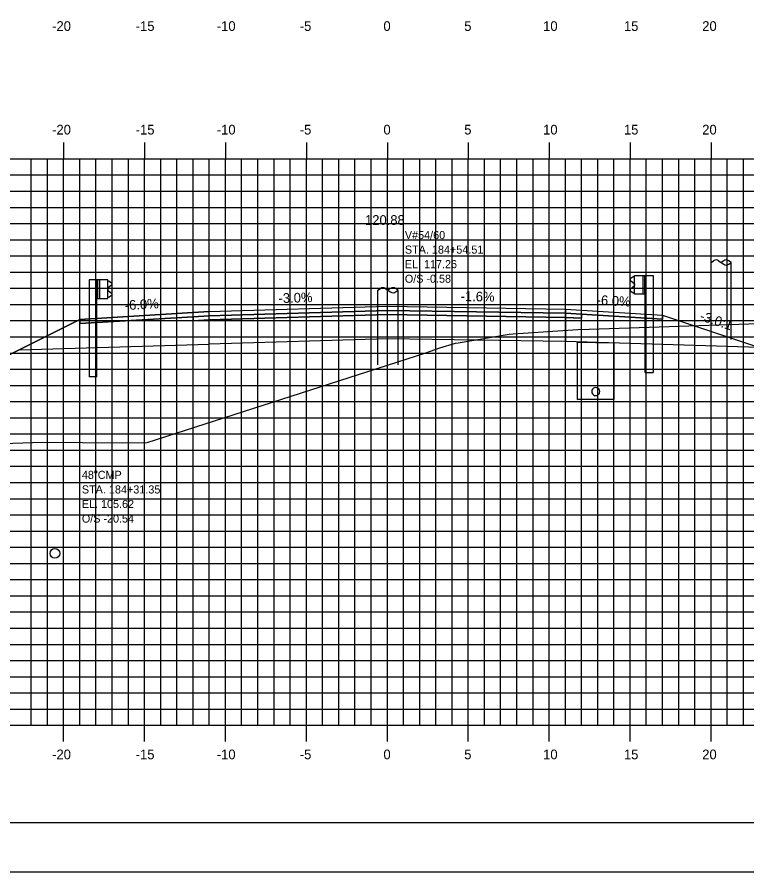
# Model space of a CAD drawing. Extents: x 850598 to 870284, y 366541 to 366651.
# Drawn here: x 860385.3 to 860430.4, y 366541.2 to 366594 of the extents above; entities that cross this region are included whole.
import ezdxf

# ---------------------------------------------------------------- set-up
doc = ezdxf.new("R2010")
doc.units = 0
for name, color, linetype in [('ANNOTATION', 7, 'Continuous'), ('BORDER', 7, 'Continuous'), ('D_Drainage_Underdrain', 7, 'Continuous'), ('D_Drainage_Underdrain_06in', 7, 'Continuous'), ('D_Guardrail_Beam_Lt', 7, 'Continuous'), ('D_Guardrail_Beam_Rt', 7, 'Continuous'), ('D_Roadway_Centerline', 7, 'Continuous'), ('D_Roadway_Centerline_Text', 7, 'Continuous'), ('D_Roadway_Edge_Shoulder', 7, 'Continuous'), ('D_Roadway_Edge_TW', 7, 'Continuous'), ('D_Roadway_Pavement', 7, 'Continuous'), ('D_Roadway_SlopeLines', 7, 'Continuous'), ('D_Roadway_SubGrade', 7, 'Continuous'), ('D_Text_Monospaced', 7, 'Continuous'), ('D_Utilities_Pole_Joint', 7, 'Continuous'), ('H_V ANNOTATION', 7, 'Continuous'), ('MAJOR', 7, 'Continuous'), ('MINOR', 7, 'Continuous'), ('PLOT BOUNDARY', 7, 'Continuous'), ('S_Drainage_Invert', 7, 'Continuous'), ('S_Roadway_Centerline', 7, 'Continuous'), ('S_Utilities_Pole_Joint', 7, 'Continuous')]:
    doc.layers.add(name, color=color, linetype=linetype)

msp = doc.modelspace()

# ---------------------------------------------------------------- linework, layer by layer
at = {"layer": 'BORDER'}
msp.add_line((860363.185, 366544.225), (860523.185, 366544.225), dxfattribs=at)
at = {"layer": 'D_Drainage_Underdrain'}
msp.add_lwpolyline([(860422.185, 366573.846), (860422.185, 366570.346), (860419.935, 366570.346), (860419.935, 366573.891)], close=True, dxfattribs=at)
at = {"layer": 'D_Drainage_Underdrain_06in'}
msp.add_lwpolyline([(860421.06, 366571.096), (860420.983, 366571.083), (860420.913, 366571.048), (860420.858, 366570.993), (860420.822, 366570.923), (860420.81, 366570.846), (860420.822, 366570.768), (860420.858, 366570.699), (860420.913, 366570.643), (860420.983, 366570.608), (860421.06, 366570.596), (860421.137, 366570.608), (860421.207, 366570.643), (860421.262, 366570.699), (860421.298, 366570.768), (860421.31, 366570.846), (860421.298, 366570.923), (860421.262, 366570.993), (860421.207, 366571.048), (860421.137, 366571.083)], close=True, dxfattribs=at)
at = {"layer": 'D_Guardrail_Beam_Lt'}
for p, q in [((860389.756, 366577.753), (860389.756, 366571.753)), ((860390.227, 366577.753), (860389.756, 366577.753)), ((860390.914, 366577.753), (860390.227, 366577.753)), ((860390.227, 366577.753), (860390.227, 366576.586)), ((860390.289, 366577.753), (860390.289, 366576.586)), ((860390.393, 366577.753), (860390.393, 366576.586)), ((860390.914, 366576.586), (860390.914, 366577.753)), ((860390.914, 366577.678), (860390.987, 366577.666)), ((860391.004, 366577.659), (860391.148, 366577.559)), ((860390.919, 366577.215), (860390.919, 366577.124)), ((860391.148, 366577.416), (860390.952, 366577.279)), ((860390.227, 366576.586), (860390.914, 366576.586)), ((860390.247, 366571.753), (860390.247, 366576.586)), ((860390.987, 366576.674), (860390.914, 366576.661)), ((860390.952, 366577.06), (860391.148, 366576.923)), ((860391.148, 366576.78), (860391.004, 366576.68)), ((860390.247, 366571.753), (860389.756, 366571.753))]:
    msp.add_line(p, q, dxfattribs=at)
for centre, major_axis, start_param, end_param in [((860390.98, 366577.625), (0.0417, 0), 0.959931, 1.396263), ((860390.997, 366577.215), (-0.0789, 0), 5.323254, 6.283185), ((860390.997, 366577.124), (-0.0789, 0), 6.283185, 7.243116), ((860391.097, 366577.487), (0.0877, 0), 5.323254, 7.243116), ((860390.98, 366576.714), (0.0417, 0), 4.886922, 5.323254), ((860391.097, 366576.852), (0.0877, 0), 5.323254, 7.243116)]:
    msp.add_ellipse(centre, major_axis=major_axis, ratio=0.995501, start_param=start_param, end_param=end_param, dxfattribs=at)
at = {"layer": 'D_Guardrail_Beam_Rt'}
for p, q in [((860423.366, 366577.927), (860423.222, 366577.827)), ((860423.222, 366577.684), (860423.418, 366577.548)), ((860423.456, 366577.947), (860423.382, 366577.934)), ((860423.456, 366578.021), (860424.143, 366578.021)), ((860423.456, 366576.855), (860423.456, 366578.021)), ((860423.977, 366578.021), (860423.977, 366576.855)), ((860424.081, 366578.021), (860424.081, 366576.855)), ((860424.143, 366578.021), (860424.614, 366578.021)), ((860424.143, 366578.021), (860424.143, 366576.855)), ((860424.614, 366578.021), (860424.614, 366572.021)), ((860423.418, 366577.328), (860423.222, 366577.192)), ((860423.451, 366577.484), (860423.451, 366577.393)), ((860423.222, 366577.049), (860423.366, 366576.949)), ((860423.382, 366576.942), (860423.456, 366576.929)), ((860424.143, 366576.855), (860423.456, 366576.855)), ((860424.122, 366572.021), (860424.122, 366576.855)), ((860424.122, 366572.021), (860424.614, 366572.021))]:
    msp.add_line(p, q, dxfattribs=at)
for centre, major_axis, start_param, end_param in [((860423.273, 366577.756), (-0.0877, 0), 5.323254, 7.243116), ((860423.39, 366577.893), (-0.0417, 0), 4.886922, 5.323254), ((860423.273, 366577.12), (-0.0877, 0), 5.323254, 7.243116), ((860423.372, 366577.484), (0.0789, 0), 0, 0.959931), ((860423.372, 366577.393), (0.0789, 0), 5.323254, 6.283185), ((860423.39, 366576.983), (-0.0417, 0), 0.959931, 1.396263)]:
    msp.add_ellipse(centre, major_axis=major_axis, ratio=0.995501, start_param=start_param, end_param=end_param, dxfattribs=at)
at = {"layer": 'D_Roadway_Centerline'}
msp.add_lwpolyline([(860373.103, 366567.259), (860379.185, 366570.3), (860385.44, 366573.427), (860389.185, 366575.3), (860391.185, 366575.42), (860397.185, 366575.78), (860408.185, 366576.11), (860419.185, 366575.928), (860423.185, 366575.688), (860425.185, 366575.568), (860431.185, 366573.568), (860478.54, 366563.225), (860496.149, 366559.379), (860506.011, 366557.225), (860508.185, 366557.225)], dxfattribs=at)
at = {"layer": 'D_Roadway_Edge_Shoulder'}
for points in [[(860397.185, 366575.78), (860391.185, 366575.42), (860391.185, 366575.42), (860389.185, 366575.3), (860389.185, 366575.05), (860396.185, 366575.47), (860397.185, 366575.53)], [(860419.185, 366575.928), (860423.185, 366575.688), (860423.185, 366575.688), (860425.185, 366575.568), (860425.185, 366575.318), (860420.185, 366575.618), (860419.185, 366575.678)]]:
    msp.add_lwpolyline(points, close=True, dxfattribs=at)
at = {"layer": 'D_Roadway_Edge_TW'}
msp.add_lwpolyline([(860397.185, 366575.53), (860397.185, 366575.78), (860408.185, 366576.11), (860419.185, 366575.928), (860419.185, 366575.678), (860408.185, 366575.86)], close=True, dxfattribs=at)
at = {"layer": 'D_Roadway_Pavement'}
for points in [[(860397.185, 366575.53), (860396.185, 366575.47), (860396.185, 366575.22), (860397.185, 366575.28)], [(860397.185, 366575.28), (860397.185, 366575.53), (860408.185, 366575.86), (860419.185, 366575.678), (860419.185, 366575.428), (860408.185, 366575.61)], [(860419.185, 366575.678), (860420.185, 366575.618), (860420.185, 366575.368), (860419.185, 366575.428)]]:
    msp.add_lwpolyline(points, close=True, dxfattribs=at)
at = {"layer": 'D_Roadway_SlopeLines'}
msp.add_lwpolyline([(860389.185, 366575.3), (860379.185, 366570.3)], dxfattribs=at)
at = {"layer": 'D_Roadway_SubGrade'}
for points in [[(860397.185, 366573.78), (860397.185, 366575.28), (860408.185, 366575.61), (860419.185, 366575.428), (860419.185, 366573.928), (860408.185, 366574.11)], [(860419.185, 366575.428), (860420.185, 366575.368), (860420.185, 366575.618), (860425.185, 366575.318), (860425.185, 366575.568), (860431.185, 366573.568), (860419.185, 366573.928)], [(860397.185, 366575.28), (860396.185, 366575.22), (860396.185, 366575.47), (860389.185, 366575.05), (860389.185, 366575.3), (860385.44, 366573.427), (860397.185, 366573.78)]]:
    msp.add_lwpolyline(points, close=True, dxfattribs=at)
msp.add_lwpolyline([(860389.185, 366575.3), (860385.44, 366573.427), (860389.185, 366575.3)], dxfattribs=at)
at = {"layer": 'D_Utilities_Pole_Joint'}
for p, q in [((860428.185, 366578.817), (860428.341, 366578.927)), ((860428.185, 366574.059), (860428.185, 366578.817)), ((860428.653, 366578.927), (860428.81, 366578.817)), ((860428.966, 366578.927), (860428.81, 366578.817)), ((860428.81, 366578.817), (860428.966, 366578.706)), ((860429.435, 366578.817), (860429.279, 366578.927)), ((860429.279, 366578.706), (860429.435, 366578.817)), ((860429.435, 366574.059), (860429.435, 366578.817))]:
    msp.add_line(p, q, dxfattribs=at)
for centre, start, end in [((860428.497, 366578.706), 90, 125.2644), ((860428.497, 366578.706), 54.7356, 90), ((860429.122, 366578.706), 90, 125.2644), ((860429.122, 366578.927), 234.7356, 270), ((860429.122, 366578.706), 54.7356, 90), ((860429.122, 366578.927), 270, 305.2644)]:
    msp.add_arc(centre, 0.271, start, end, dxfattribs=at)
at = {"layer": 'MAJOR'}
for p, q in [((860388.185, 366586.227), (860388.185, 366585.225)), ((860388.185, 366586.227), (860388.185, 366585.225)), ((860393.185, 366586.227), (860393.185, 366585.225)), ((860393.185, 366586.227), (860393.185, 366585.225)), ((860398.185, 366586.227), (860398.185, 366585.225)), ((860398.185, 366586.227), (860398.185, 366585.225)), ((860403.185, 366586.227), (860403.185, 366585.225)), ((860403.185, 366586.227), (860403.185, 366585.225)), ((860408.185, 366586.227), (860408.185, 366585.225)), ((860408.185, 366586.227), (860408.185, 366585.225)), ((860413.185, 366586.227), (860413.185, 366585.225)), ((860413.185, 366586.227), (860413.185, 366585.225)), ((860418.185, 366586.227), (860418.185, 366585.225)), ((860418.185, 366586.227), (860418.185, 366585.225)), ((860423.185, 366586.227), (860423.185, 366585.225)), ((860423.185, 366586.227), (860423.185, 366585.225)), ((860428.185, 366586.227), (860428.185, 366585.225)), ((860428.185, 366586.227), (860428.185, 366585.225)), ((860368.185, 366585.225), (860508.185, 366585.225)), ((860368.185, 366585.225), (860508.185, 366585.225)), ((860368.185, 366585.225), (860508.185, 366585.225)), ((860368.185, 366585.225), (860508.185, 366585.225)), ((860388.185, 366550.225), (860388.185, 366585.225)), ((860388.185, 366550.225), (860388.185, 366585.225)), ((860393.185, 366550.225), (860393.185, 366585.225)), ((860393.185, 366550.225), (860393.185, 366585.225)), ((860398.185, 366550.225), (860398.185, 366585.225)), ((860398.185, 366550.225), (860398.185, 366585.225)), ((860403.185, 366550.225), (860403.185, 366585.225)), ((860403.185, 366550.225), (860403.185, 366585.225)), ((860408.185, 366550.225), (860408.185, 366585.225)), ((860408.185, 366550.225), (860408.185, 366585.225)), ((860413.185, 366550.225), (860413.185, 366585.225)), ((860413.185, 366550.225), (860413.185, 366585.225)), ((860418.185, 366550.225), (860418.185, 366585.225)), ((860418.185, 366550.225), (860418.185, 366585.225)), ((860423.185, 366550.225), (860423.185, 366585.225)), ((860423.185, 366550.225), (860423.185, 366585.225)), ((860428.185, 366550.225), (860428.185, 366585.225)), ((860428.185, 366550.225), (860428.185, 366585.225)), ((860368.185, 366580.225), (860508.185, 366580.225)), ((860368.185, 366580.225), (860508.185, 366580.225)), ((860368.185, 366575.225), (860508.185, 366575.225)), ((860368.185, 366575.225), (860508.185, 366575.225)), ((860368.185, 366570.225), (860508.185, 366570.225)), ((860368.185, 366570.225), (860508.185, 366570.225)), ((860368.185, 366565.225), (860508.185, 366565.225)), ((860368.185, 366565.225), (860508.185, 366565.225)), ((860368.185, 366560.225), (860508.185, 366560.225)), ((860368.185, 366560.225), (860508.185, 366560.225)), ((860368.185, 366555.225), (860508.185, 366555.225)), ((860368.185, 366555.225), (860508.185, 366555.225)), ((860368.185, 366550.225), (860508.185, 366550.225)), ((860368.185, 366550.225), (860508.185, 366550.225)), ((860368.185, 366550.225), (860508.185, 366550.225)), ((860368.185, 366550.225), (860508.185, 366550.225)), ((860388.185, 366549.223), (860388.185, 366550.225)), ((860388.185, 366549.223), (860388.185, 366550.225)), ((860393.185, 366549.223), (860393.185, 366550.225)), ((860393.185, 366549.223), (860393.185, 366550.225)), ((860398.185, 366549.223), (860398.185, 366550.225)), ((860398.185, 366549.223), (860398.185, 366550.225)), ((860403.185, 366549.223), (860403.185, 366550.225)), ((860403.185, 366549.223), (860403.185, 366550.225)), ((860408.185, 366549.223), (860408.185, 366550.225)), ((860408.185, 366549.223), (860408.185, 366550.225)), ((860413.185, 366549.223), (860413.185, 366550.225)), ((860413.185, 366549.223), (860413.185, 366550.225)), ((860418.185, 366549.223), (860418.185, 366550.225)), ((860418.185, 366549.223), (860418.185, 366550.225)), ((860423.185, 366549.223), (860423.185, 366550.225)), ((860423.185, 366549.223), (860423.185, 366550.225)), ((860428.185, 366549.223), (860428.185, 366550.225)), ((860428.185, 366549.223), (860428.185, 366550.225))]:
    msp.add_line(p, q, dxfattribs=at)
at = {"layer": 'MINOR'}
for p, q in [((860386.185, 366550.225), (860386.185, 366585.225)), ((860386.185, 366550.225), (860386.185, 366585.225)), ((860387.185, 366550.225), (860387.185, 366585.225)), ((860387.185, 366550.225), (860387.185, 366585.225)), ((860389.185, 366550.225), (860389.185, 366585.225)), ((860389.185, 366550.225), (860389.185, 366585.225)), ((860390.185, 366550.225), (860390.185, 366585.225)), ((860390.185, 366550.225), (860390.185, 366585.225)), ((860391.185, 366550.225), (860391.185, 366585.225)), ((860391.185, 366550.225), (860391.185, 366585.225)), ((860392.185, 366550.225), (860392.185, 366585.225)), ((860392.185, 366550.225), (860392.185, 366585.225)), ((860394.185, 366550.225), (860394.185, 366585.225)), ((860394.185, 366550.225), (860394.185, 366585.225)), ((860395.185, 366550.225), (860395.185, 366585.225)), ((860395.185, 366550.225), (860395.185, 366585.225)), ((860396.185, 366550.225), (860396.185, 366585.225)), ((860396.185, 366550.225), (860396.185, 366585.225)), ((860397.185, 366550.225), (860397.185, 366585.225)), ((860397.185, 366550.225), (860397.185, 366585.225)), ((860399.185, 366550.225), (860399.185, 366585.225)), ((860399.185, 366550.225), (860399.185, 366585.225)), ((860400.185, 366550.225), (860400.185, 366585.225)), ((860400.185, 366550.225), (860400.185, 366585.225)), ((860401.185, 366550.225), (860401.185, 366585.225)), ((860401.185, 366550.225), (860401.185, 366585.225)), ((860402.185, 366550.225), (860402.185, 366585.225)), ((860402.185, 366550.225), (860402.185, 366585.225)), ((860404.185, 366550.225), (860404.185, 366585.225)), ((860404.185, 366550.225), (860404.185, 366585.225)), ((860405.185, 366550.225), (860405.185, 366585.225)), ((860405.185, 366550.225), (860405.185, 366585.225)), ((860406.185, 366550.225), (860406.185, 366585.225)), ((860406.185, 366550.225), (860406.185, 366585.225)), ((860407.185, 366550.225), (860407.185, 366585.225)), ((860407.185, 366550.225), (860407.185, 366585.225)), ((860409.185, 366550.225), (860409.185, 366585.225)), ((860409.185, 366550.225), (860409.185, 366585.225)), ((860410.185, 366550.225), (860410.185, 366585.225)), ((860410.185, 366550.225), (860410.185, 366585.225)), ((860411.185, 366550.225), (860411.185, 366585.225)), ((860411.185, 366550.225), (860411.185, 366585.225)), ((860412.185, 366550.225), (860412.185, 366585.225)), ((860412.185, 366550.225), (860412.185, 366585.225)), ((860414.185, 366550.225), (860414.185, 366585.225)), ((860414.185, 366550.225), (860414.185, 366585.225)), ((860415.185, 366550.225), (860415.185, 366585.225)), ((860415.185, 366550.225), (860415.185, 366585.225)), ((860416.185, 366550.225), (860416.185, 366585.225)), ((860416.185, 366550.225), (860416.185, 366585.225)), ((860417.185, 366550.225), (860417.185, 366585.225)), ((860417.185, 366550.225), (860417.185, 366585.225)), ((860419.185, 366550.225), (860419.185, 366585.225)), ((860419.185, 366550.225), (860419.185, 366585.225)), ((860420.185, 366550.225), (860420.185, 366585.225)), ((860420.185, 366550.225), (860420.185, 366585.225)), ((860421.185, 366550.225), (860421.185, 366585.225)), ((860421.185, 366550.225), (860421.185, 366585.225)), ((860422.185, 366550.225), (860422.185, 366585.225)), ((860422.185, 366550.225), (860422.185, 366585.225)), ((860424.185, 366550.225), (860424.185, 366585.225)), ((860424.185, 366550.225), (860424.185, 366585.225)), ((860425.185, 366550.225), (860425.185, 366585.225)), ((860425.185, 366550.225), (860425.185, 366585.225)), ((860426.185, 366550.225), (860426.185, 366585.225)), ((860426.185, 366550.225), (860426.185, 366585.225)), ((860427.185, 366550.225), (860427.185, 366585.225)), ((860427.185, 366550.225), (860427.185, 366585.225)), ((860429.185, 366550.225), (860429.185, 366585.225)), ((860429.185, 366550.225), (860429.185, 366585.225)), ((860430.185, 366550.225), (860430.185, 366585.225)), ((860430.185, 366550.225), (860430.185, 366585.225)), ((860368.185, 366584.225), (860508.185, 366584.225)), ((860368.185, 366584.225), (860508.185, 366584.225)), ((860368.185, 366583.225), (860508.185, 366583.225)), ((860368.185, 366583.225), (860508.185, 366583.225)), ((860368.185, 366582.225), (860508.185, 366582.225)), ((860368.185, 366582.225), (860508.185, 366582.225)), ((860368.185, 366581.225), (860508.185, 366581.225)), ((860368.185, 366581.225), (860508.185, 366581.225)), ((860368.185, 366579.225), (860508.185, 366579.225)), ((860368.185, 366579.225), (860508.185, 366579.225)), ((860368.185, 366578.225), (860508.185, 366578.225)), ((860368.185, 366578.225), (860508.185, 366578.225)), ((860368.185, 366577.225), (860508.185, 366577.225)), ((860368.185, 366577.225), (860508.185, 366577.225)), ((860368.185, 366576.225), (860508.185, 366576.225)), ((860368.185, 366576.225), (860508.185, 366576.225)), ((860368.185, 366574.225), (860508.185, 366574.225)), ((860368.185, 366574.225), (860508.185, 366574.225)), ((860368.185, 366573.225), (860508.185, 366573.225)), ((860368.185, 366573.225), (860508.185, 366573.225)), ((860368.185, 366572.225), (860508.185, 366572.225)), ((860368.185, 366572.225), (860508.185, 366572.225)), ((860368.185, 366571.225), (860508.185, 366571.225)), ((860368.185, 366571.225), (860508.185, 366571.225)), ((860368.185, 366569.225), (860508.185, 366569.225)), ((860368.185, 366569.225), (860508.185, 366569.225)), ((860368.185, 366568.225), (860508.185, 366568.225)), ((860368.185, 366568.225), (860508.185, 366568.225)), ((860368.185, 366567.225), (860508.185, 366567.225)), ((860368.185, 366567.225), (860508.185, 366567.225)), ((860368.185, 366566.225), (860508.185, 366566.225)), ((860368.185, 366566.225), (860508.185, 366566.225)), ((860368.185, 366564.225), (860508.185, 366564.225)), ((860368.185, 366564.225), (860508.185, 366564.225)), ((860368.185, 366563.225), (860508.185, 366563.225)), ((860368.185, 366563.225), (860508.185, 366563.225)), ((860368.185, 366562.225), (860508.185, 366562.225)), ((860368.185, 366562.225), (860508.185, 366562.225)), ((860368.185, 366561.225), (860508.185, 366561.225)), ((860368.185, 366561.225), (860508.185, 366561.225)), ((860368.185, 366559.225), (860508.185, 366559.225)), ((860368.185, 366559.225), (860508.185, 366559.225)), ((860368.185, 366558.225), (860508.185, 366558.225)), ((860368.185, 366558.225), (860508.185, 366558.225)), ((860368.185, 366557.225), (860508.185, 366557.225)), ((860368.185, 366557.225), (860508.185, 366557.225)), ((860368.185, 366556.225), (860508.185, 366556.225)), ((860368.185, 366556.225), (860508.185, 366556.225)), ((860368.185, 366554.225), (860508.185, 366554.225)), ((860368.185, 366554.225), (860508.185, 366554.225)), ((860368.185, 366553.225), (860508.185, 366553.225)), ((860368.185, 366553.225), (860508.185, 366553.225)), ((860368.185, 366552.225), (860508.185, 366552.225)), ((860368.185, 366552.225), (860508.185, 366552.225)), ((860368.185, 366551.225), (860508.185, 366551.225)), ((860368.185, 366551.225), (860508.185, 366551.225))]:
    msp.add_line(p, q, dxfattribs=at)
at = {"layer": 'PLOT BOUNDARY'}
msp.add_lwpolyline([(860355.092, 366541.166), (860525.092, 366541.166), (860525.092, 366651.166), (860355.092, 366651.166)], close=True, dxfattribs=at)
at = {"layer": 'S_Drainage_Invert'}
msp.add_circle((860387.646, 366560.846), 0.3, dxfattribs=at)
at = {"layer": 'S_Roadway_Centerline'}
msp.add_lwpolyline([(860368.185, 366567.399), (860372.187, 366567.228), (860386.882, 366567.713), (860391.832, 366567.667), (860393.355, 366567.702), (860410.573, 366573.242), (860411.422, 366573.554), (860412.401, 366573.84), (860412.563, 366573.864), (860415.707, 366574.395), (860415.966, 366574.41), (860419.948, 366574.678), (860420.654, 366574.702), (860431.127, 366575.044)], dxfattribs=at)
at = {"layer": 'S_Utilities_Pole_Joint'}
for p, q in [((860407.6, 366572.489), (860407.597, 366577.108)), ((860407.6, 366577.108), (860407.756, 366577.219)), ((860408.069, 366577.219), (860408.225, 366577.108)), ((860408.382, 366577.219), (860408.225, 366577.108)), ((860408.225, 366577.108), (860408.382, 366576.997)), ((860408.85, 366577.108), (860408.694, 366577.219)), ((860408.694, 366576.997), (860408.85, 366577.108)), ((860408.85, 366572.489), (860408.847, 366577.108))]:
    msp.add_line(p, q, dxfattribs=at)
for centre, start, end in [((860407.913, 366576.998), 90, 125.2644), ((860407.913, 366576.998), 54.7356, 90), ((860408.538, 366576.998), 90, 125.2644), ((860408.538, 366576.998), 54.7356, 90), ((860408.538, 366577.219), 234.7356, 270), ((860408.538, 366577.219), 270, 305.2644)]:
    msp.add_arc(centre, 0.271, start, end, dxfattribs=at)

# ---------------------------------------------------------------- texts
at = {"layer": 'ANNOTATION'}
for s, rotation, p in [('-6.0%', 3.4336, (860391.982, 366575.869)), ('-3.0%', 1.7184, (860401.473, 366576.309)), ('-1.6%', 359.0547, (860412.707, 366576.435)), ('-6.0%', 356.5664, (860421.102, 366576.215)), ('-3.0:1', 341.5651, (860427.439, 366575.271))]:
    msp.add_text(s, height=0.6, rotation=rotation, dxfattribs=at).set_placement(p)
at = {"layer": 'D_Roadway_Centerline'}
for s, p in [('C', (860408.18, 366576.11)), ('C', (860408.18, 366576.11)), ('L', (860408.185, 366576.102)), ('L', (860408.185, 366576.102))]:
    msp.add_text(s, height=0.0146, dxfattribs=at).set_placement(p)
at = {"layer": 'D_Roadway_Centerline_Text'}
msp.add_text('120.88', height=0.6, dxfattribs=at).set_placement((860406.807, 366581.142))
at = {"layer": 'D_Text_Monospaced'}
for s, height, p in [('V#54/60 ', 0.5, (860409.267, 366580.264)), ('STA. 184+54.51', 0.49998, (860409.267, 366579.364)), ('EL. 117.26', 0.498, (860409.268, 366578.466)), ('O/S -0.58', 0.498, (860409.268, 366577.566)), ('48"CMP  ', 0.5, (860389.313, 366565.446)), ('STA. 184+31.35', 0.49998, (860389.313, 366564.546)), ('EL. 105.62', 0.498, (860389.314, 366563.648)), ('O/S -20.54', 0.498, (860389.314, 366562.748))]:
    msp.add_text(s, height=height, dxfattribs=at).set_placement(p)
at = {"layer": 'H_V ANNOTATION'}
for s, p in [('-20', (860387.478, 366593.125)), ('-15', (860392.642, 366593.125)), ('-10', (860397.65, 366593.125)), ('-5', (860402.776, 366593.125)), ('0', (860407.944, 366593.125)), ('5', (860412.936, 366593.125)), ('10', (860417.81, 366593.125)), ('15', (860422.802, 366593.125)), ('20', (860427.639, 366593.125)), ('-20', (860387.478, 366586.725)), ('-15', (860392.642, 366586.725)), ('-10', (860397.65, 366586.725)), ('-5', (860402.776, 366586.725)), ('0', (860407.944, 366586.725)), ('5', (860412.936, 366586.725)), ('10', (860417.81, 366586.725)), ('15', (860422.802, 366586.725)), ('20', (860427.639, 366586.725)), ('-20', (860387.478, 366548.125)), ('-15', (860392.642, 366548.125)), ('-10', (860397.65, 366548.125)), ('-5', (860402.776, 366548.125)), ('0', (860407.944, 366548.125)), ('5', (860412.936, 366548.125)), ('10', (860417.81, 366548.125)), ('15', (860422.802, 366548.125)), ('20', (860427.639, 366548.125))]:
    msp.add_text(s, height=0.6, dxfattribs=at).set_placement(p)

doc.saveas('drawing.dxf')
